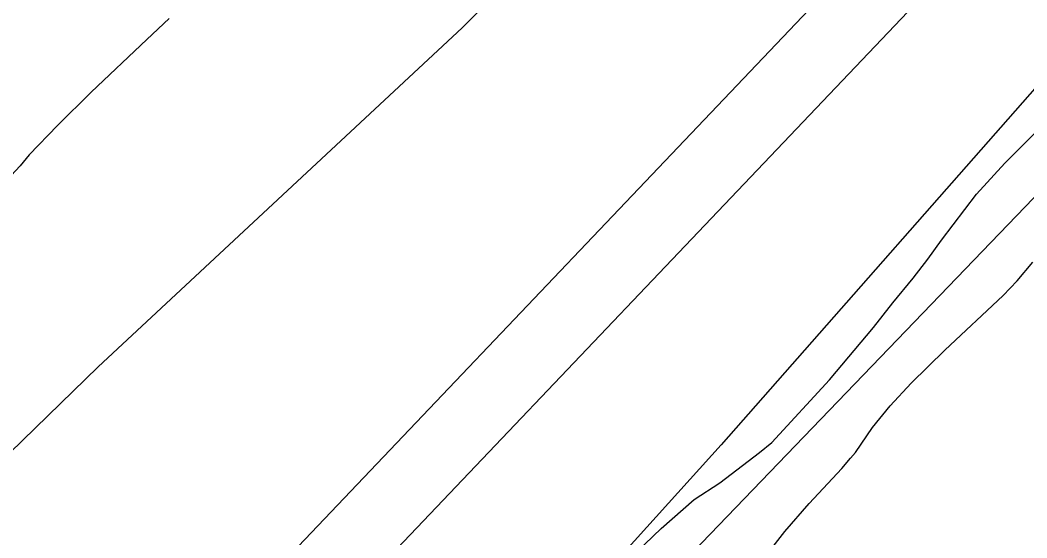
# Model space of a CAD drawing. Extents: x 3161665 to 3199565, y 885729 to 911164.
# Drawn here: x 3171352.2 to 3171767, y 907723.7 to 907937 of the extents above; entities that cross this region are included whole.
import ezdxf

# ---------------------------------------------------------------- set-up
doc = ezdxf.new("R2010")
doc.units = 0
for name, color, linetype in [('V-LEVE-TOET', 7, 'Continuous'), ('V-SITE-VEGE', 7, 'Continuous'), ('V-SURV-LINE', 7, 'Continuous'), ('V-TOPO-SHOR', 7, 'Continuous'), ('V-WETL-SWMP', 7, 'Continuous')]:
    doc.layers.add(name, color=color, linetype=linetype)

msp = doc.modelspace()

# ---------------------------------------------------------------- linework, layer by layer
at = {"layer": 'V-LEVE-TOET'}
for points in [[(3171139.122000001, 907556.1139999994), (3171139.153000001, 907556.2669999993), (3171139.790000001, 907563.2489999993), (3171145.246000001, 907575.3939999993), (3171152.276000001, 907583.5359999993), (3171197.177000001, 907618.6109999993), (3171223.279000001, 907647.2029999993), (3171250.165000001, 907672.9969999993), (3171282.451000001, 907700.9559999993), (3171312.725000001, 907725.7329999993), (3171337.600000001, 907748.7469999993), (3171384.354000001, 907794.1879999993), (3171534.409000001, 907933.8489999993), (3171676.491000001, 908074.7509999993), (3171850.114000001, 908253.3979999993), (3172006.880000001, 908415.5749999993), (3172066.909000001, 908479.9009999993), (3172094.481000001, 908521.0599999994), (3172119.463000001, 908563.2279999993), (3172199.220000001, 908658.1789999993)], [(3171903.851000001, 908048.1419999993), (3171785.426000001, 907926.0639999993), (3171641.021000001, 907762.0239999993), (3171499.449000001, 907605.1509999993), (3171325.164000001, 907414.9349999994), (3171129.032000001, 907208.2729999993), (3170995.496000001, 907060.7349999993), (3170987.619000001, 907043.8169999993), (3170987.533000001, 907028.4509999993), (3170996.823000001, 907012.0339999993), (3171012.687000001, 906993.9849999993), (3171040.292000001, 906969.4829999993), (3171066.299000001, 906945.1889999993), (3171100.665000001, 906916.4599999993), (3171129.869000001, 906892.7479999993), (3171157.110000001, 906874.6359999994), (3171180.387000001, 906861.5319999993), (3171206.065000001, 906849.8159999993), (3171234.946000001, 906839.2769999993), (3171258.846000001, 906830.7609999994), (3171298.495000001, 906818.9669999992), (3171437.514000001, 906768.4979999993), (3171484.095000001, 906747.2849999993), (3171544.946000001, 906708.0289999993)]]:
    msp.add_lwpolyline(points, dxfattribs=at)
at = {"layer": 'V-SITE-VEGE'}
for p, q in [((3171413.667, 907937.7219999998), (3171404.363, 907928.979)), ((3171404.363, 907928.979), (3171381.558, 907907.3499999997)), ((3171381.558, 907907.3499999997), (3171367.597, 907893.5379999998)), ((3171766.787, 907886.8819999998), (3171779.36, 907899.7739999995)), ((3171367.597, 907893.5379999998), (3171355.9560000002, 907881.5699999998)), ((3171757.944, 907878.1369999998), (3171766.787, 907886.8819999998)), ((3171355.9560000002, 907881.5699999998), (3171352.2270000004, 907876.9619999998)), ((3171352.227, 907876.9619999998), (3171338.722, 907862.6849999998)), ((3171746.299, 907865.2409999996), (3171757.9440000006, 907878.1369999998)), ((3171731.842, 907846.3419999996), (3171746.299, 907865.2409999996)), ((3171726.245, 907838.5039999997), (3171731.842, 907846.3419999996)), ((3171720.183, 907830.6689999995), (3171726.245, 907838.5039999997)), ((3171711.794, 907820.5309999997), (3171720.183, 907830.6689999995)), ((3171703.8680000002, 907810.3909999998), (3171711.794, 907820.5309999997)), ((3171685.694, 907788.7379999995), (3171703.8680000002, 907810.3909999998)), ((3171661.944, 907762.9449999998), (3171685.694, 907788.7379999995)), ((3171656.828, 907758.8079999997), (3171661.944, 907762.9449999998)), ((3171640.556, 907746.4019999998), (3171656.828, 907758.8079999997)), ((3171629.872, 907739.5139999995), (3171640.5560000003, 907746.4019999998)), ((3171616.382, 907727.5559999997), (3171629.872, 907739.5139999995)), ((3171602.886, 907714.6699999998), (3171616.382, 907727.5559999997))]:
    msp.add_line(p, q, dxfattribs=at)
at = {"layer": 'V-SURV-LINE'}
for points in [[(3170843.5960681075, 907065.1980805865), (3172276.1695593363, 908570.8314724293)], [(3172297.9149218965, 908550.1641194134), (3170865.341430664, 907044.5307275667)]]:
    msp.add_lwpolyline(points, dxfattribs=at)
at = {"layer": 'V-TOPO-SHOR'}
msp.add_lwpolyline([(3171051.180336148, 907117.0286146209), (3172347.8795664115, 908464.7825277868), (3173245.4766278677, 909344.2564614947)], dxfattribs=at)
at = {"layer": 'V-WETL-SWMP'}
msp.add_lwpolyline([(3171657.643000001, 907713.9909999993), (3171667.291000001, 907726.3109999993), (3171677.334000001, 907737.8299999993), (3171690.7860000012, 907752.3239999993), (3171694.401000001, 907756.4939999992), (3171696.410000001, 907758.8779999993), (3171703.453000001, 907769.2169999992), (3171710.687000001, 907778.1569999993), (3171719.320000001, 907787.4889999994), (3171733.166000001, 907800.9819999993), (3171757.240000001, 907823.5989999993), (3171763.061000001, 907829.5539999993), (3171769.490000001, 907837.3009999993)], dxfattribs=at)

doc.saveas('drawing.dxf')
